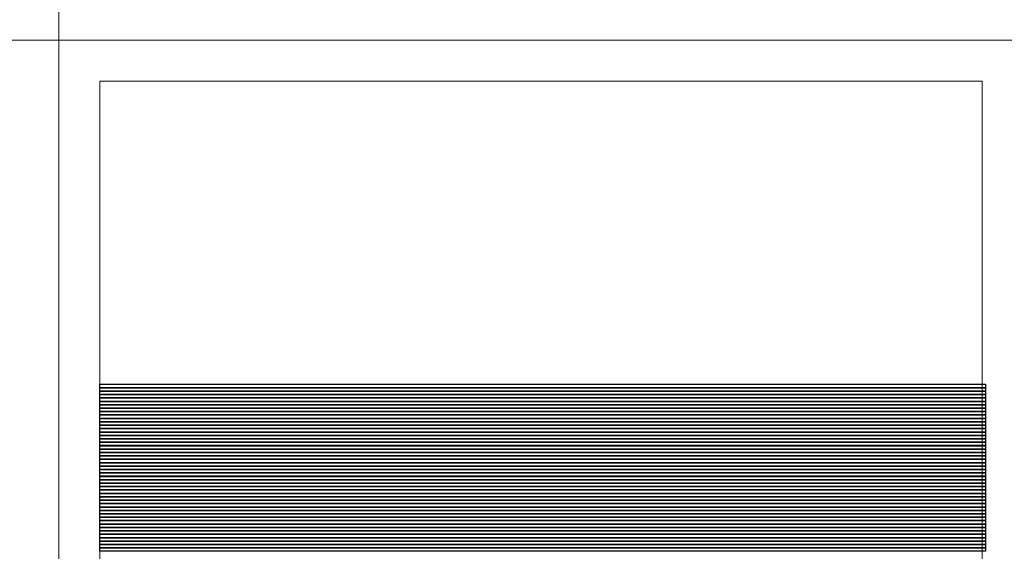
# Model space of a CAD drawing. Header units: millimetres. Extents: x -14047 to 49934, y -21523 to 14989.
# Tile 406 of 580: x 20859 to 20982, y 12711 to 12777. Entities that reach past the tile are written whole.
import ezdxf

# ---------------------------------------------------------------- set-up
doc = ezdxf.new("R2010")
doc.units = ezdxf.units.MM
doc.layers.add('C00-00-00', color=7, linetype='Continuous')
doc.layers.add('CFF-FF-FF', color=7, linetype='Continuous', true_color=0xffffff)
picture_1 = doc.add_image_def('image976.jpg', size_in_pixel=(260, 1))
picture_2 = doc.add_image_def('image977.jpg', size_in_pixel=(260, 1))
picture_3 = doc.add_image_def('image978.jpg', size_in_pixel=(260, 1))
picture_4 = doc.add_image_def('image979.jpg', size_in_pixel=(260, 1))
picture_5 = doc.add_image_def('image980.jpg', size_in_pixel=(260, 1))
picture_6 = doc.add_image_def('image981.jpg', size_in_pixel=(260, 1))
picture_7 = doc.add_image_def('image982.jpg', size_in_pixel=(260, 1))
picture_8 = doc.add_image_def('image983.jpg', size_in_pixel=(260, 1))
picture_9 = doc.add_image_def('image984.jpg', size_in_pixel=(260, 1))
picture_10 = doc.add_image_def('image985.jpg', size_in_pixel=(260, 1))
picture_11 = doc.add_image_def('image986.jpg', size_in_pixel=(260, 1))
picture_12 = doc.add_image_def('image987.jpg', size_in_pixel=(260, 1))
picture_13 = doc.add_image_def('image988.jpg', size_in_pixel=(260, 1))
picture_14 = doc.add_image_def('image989.jpg', size_in_pixel=(260, 1))
picture_15 = doc.add_image_def('image990.jpg', size_in_pixel=(260, 1))
picture_16 = doc.add_image_def('image991.jpg', size_in_pixel=(260, 1))
picture_17 = doc.add_image_def('image992.jpg', size_in_pixel=(260, 1))
picture_18 = doc.add_image_def('image993.jpg', size_in_pixel=(260, 1))
picture_19 = doc.add_image_def('image994.jpg', size_in_pixel=(260, 1))
picture_20 = doc.add_image_def('image995.jpg', size_in_pixel=(260, 1))
picture_21 = doc.add_image_def('image996.jpg', size_in_pixel=(260, 1))
picture_22 = doc.add_image_def('image997.jpg', size_in_pixel=(260, 1))
picture_23 = doc.add_image_def('image998.jpg', size_in_pixel=(260, 1))
picture_24 = doc.add_image_def('image999.jpg', size_in_pixel=(260, 1))
picture_25 = doc.add_image_def('image1000.jpg', size_in_pixel=(260, 1))
picture_26 = doc.add_image_def('image1001.jpg', size_in_pixel=(260, 1))
picture_27 = doc.add_image_def('image1002.jpg', size_in_pixel=(260, 1))
picture_28 = doc.add_image_def('image1003.jpg', size_in_pixel=(260, 1))
picture_29 = doc.add_image_def('image1004.jpg', size_in_pixel=(260, 1))
picture_30 = doc.add_image_def('image1005.jpg', size_in_pixel=(260, 1))
picture_31 = doc.add_image_def('image1006.jpg', size_in_pixel=(260, 1))
picture_32 = doc.add_image_def('image1007.jpg', size_in_pixel=(260, 1))
picture_33 = doc.add_image_def('image1008.jpg', size_in_pixel=(260, 1))
picture_34 = doc.add_image_def('image1009.jpg', size_in_pixel=(260, 1))
picture_35 = doc.add_image_def('image1010.jpg', size_in_pixel=(260, 1))
picture_36 = doc.add_image_def('image1011.jpg', size_in_pixel=(260, 1))
picture_37 = doc.add_image_def('image1012.jpg', size_in_pixel=(260, 1))
picture_38 = doc.add_image_def('image1013.jpg', size_in_pixel=(260, 1))
picture_39 = doc.add_image_def('image1014.jpg', size_in_pixel=(260, 1))
picture_40 = doc.add_image_def('image1015.jpg', size_in_pixel=(260, 1))
picture_41 = doc.add_image_def('image1016.jpg', size_in_pixel=(260, 1))
picture_42 = doc.add_image_def('image1017.jpg', size_in_pixel=(260, 1))
picture_43 = doc.add_image_def('image1018.jpg', size_in_pixel=(260, 1))
picture_44 = doc.add_image_def('image1019.jpg', size_in_pixel=(260, 1))
picture_45 = doc.add_image_def('image1020.jpg', size_in_pixel=(260, 1))
picture_46 = doc.add_image_def('image1021.jpg', size_in_pixel=(260, 1))
picture_47 = doc.add_image_def('image1022.jpg', size_in_pixel=(260, 1))
picture_48 = doc.add_image_def('image1023.jpg', size_in_pixel=(260, 1))
picture_49 = doc.add_image_def('image1024.jpg', size_in_pixel=(260, 1))

msp = doc.modelspace()

# ---------------------------------------------------------------- linework, layer by layer
at = {"layer": 'C00-00-00', "lineweight": 0}
for points in [[(21104.338, 12830.834), (21104.338, 12774.954), (20704.288, 12774.954), (20704.288, 12860.891), (21104.338, 12860.891)], [(20824.091, 12774.954), (20824.091, 12514.604), (20864.308, 12514.604), (20864.308, 12774.954)], [(20864.308, 12774.954), (20864.308, 12514.604), (20984.111, 12514.604), (20984.111, 12774.954)], [(20869.388, 12769.874), (20869.388, 12519.684), (20979.031, 12519.684), (20979.031, 12769.874)]]:
    msp.add_lwpolyline(points, close=True, dxfattribs=at)
msp.add_lwpolyline([(20864.308, 12774.954), (20864.308, 12860.891)], dxfattribs=at)

# ---------------------------------------------------------------- pictures from other files: only their frames are drawn
at = {"layer": 'CFF-FF-FF'}
image = msp.add_image(picture_49, insert=(20869.388, 12731.774), size_in_units=(110.066, 0.423), rotation=0, dxfattribs=at)
image.dxf.flags = 7
image = msp.add_image(picture_48, insert=(20869.388, 12731.351), size_in_units=(110.066, 0.423), rotation=0, dxfattribs=at)
image.dxf.flags = 7
image = msp.add_image(picture_47, insert=(20869.388, 12730.928), size_in_units=(110.066, 0.423), rotation=0, dxfattribs=at)
image.dxf.flags = 7
image = msp.add_image(picture_46, insert=(20869.388, 12730.504), size_in_units=(110.066, 0.423), rotation=0, dxfattribs=at)
image.dxf.flags = 7
image = msp.add_image(picture_45, insert=(20869.388, 12730.081), size_in_units=(110.066, 0.423), rotation=0, dxfattribs=at)
image.dxf.flags = 7
image = msp.add_image(picture_44, insert=(20869.388, 12729.657), size_in_units=(110.066, 0.423), rotation=0, dxfattribs=at)
image.dxf.flags = 7
image = msp.add_image(picture_43, insert=(20869.388, 12729.234), size_in_units=(110.066, 0.423), rotation=0, dxfattribs=at)
image.dxf.flags = 7
image = msp.add_image(picture_42, insert=(20869.388, 12728.811), size_in_units=(110.066, 0.423), rotation=0, dxfattribs=at)
image.dxf.flags = 7
image = msp.add_image(picture_41, insert=(20869.388, 12728.388), size_in_units=(110.066, 0.423), rotation=0, dxfattribs=at)
image.dxf.flags = 7
image = msp.add_image(picture_40, insert=(20869.388, 12727.964), size_in_units=(110.066, 0.423), rotation=0, dxfattribs=at)
image.dxf.flags = 7
image = msp.add_image(picture_39, insert=(20869.388, 12727.541), size_in_units=(110.066, 0.423), rotation=0, dxfattribs=at)
image.dxf.flags = 7
image = msp.add_image(picture_38, insert=(20869.388, 12727.118), size_in_units=(110.066, 0.423), rotation=0, dxfattribs=at)
image.dxf.flags = 7
image = msp.add_image(picture_37, insert=(20869.388, 12726.694), size_in_units=(110.066, 0.423), rotation=0, dxfattribs=at)
image.dxf.flags = 7
image = msp.add_image(picture_36, insert=(20869.388, 12726.271), size_in_units=(110.066, 0.423), rotation=0, dxfattribs=at)
image.dxf.flags = 7
image = msp.add_image(picture_35, insert=(20869.388, 12725.847), size_in_units=(110.066, 0.423), rotation=0, dxfattribs=at)
image.dxf.flags = 7
image = msp.add_image(picture_34, insert=(20869.388, 12725.424), size_in_units=(110.066, 0.423), rotation=0, dxfattribs=at)
image.dxf.flags = 7
image = msp.add_image(picture_33, insert=(20869.388, 12725.001), size_in_units=(110.066, 0.423), rotation=0, dxfattribs=at)
image.dxf.flags = 7
image = msp.add_image(picture_32, insert=(20869.388, 12724.578), size_in_units=(110.066, 0.423), rotation=0, dxfattribs=at)
image.dxf.flags = 7
image = msp.add_image(picture_31, insert=(20869.388, 12724.154), size_in_units=(110.066, 0.423), rotation=0, dxfattribs=at)
image.dxf.flags = 7
image = msp.add_image(picture_30, insert=(20869.388, 12723.731), size_in_units=(110.066, 0.423), rotation=0, dxfattribs=at)
image.dxf.flags = 7
image = msp.add_image(picture_29, insert=(20869.388, 12723.307), size_in_units=(110.066, 0.423), rotation=0, dxfattribs=at)
image.dxf.flags = 7
image = msp.add_image(picture_28, insert=(20869.388, 12722.884), size_in_units=(110.066, 0.423), rotation=0, dxfattribs=at)
image.dxf.flags = 7
image = msp.add_image(picture_27, insert=(20869.388, 12722.461), size_in_units=(110.066, 0.423), rotation=0, dxfattribs=at)
image.dxf.flags = 7
image = msp.add_image(picture_26, insert=(20869.388, 12722.038), size_in_units=(110.066, 0.423), rotation=0, dxfattribs=at)
image.dxf.flags = 7
image = msp.add_image(picture_25, insert=(20869.388, 12721.614), size_in_units=(110.066, 0.423), rotation=0, dxfattribs=at)
image.dxf.flags = 7
image = msp.add_image(picture_24, insert=(20869.388, 12721.191), size_in_units=(110.066, 0.423), rotation=0, dxfattribs=at)
image.dxf.flags = 7
image = msp.add_image(picture_23, insert=(20869.388, 12720.768), size_in_units=(110.066, 0.423), rotation=0, dxfattribs=at)
image.dxf.flags = 7
image = msp.add_image(picture_22, insert=(20869.388, 12720.344), size_in_units=(110.066, 0.423), rotation=0, dxfattribs=at)
image.dxf.flags = 7
image = msp.add_image(picture_21, insert=(20869.388, 12719.921), size_in_units=(110.066, 0.423), rotation=0, dxfattribs=at)
image.dxf.flags = 7
image = msp.add_image(picture_20, insert=(20869.388, 12719.497), size_in_units=(110.066, 0.423), rotation=0, dxfattribs=at)
image.dxf.flags = 7
image = msp.add_image(picture_19, insert=(20869.388, 12719.074), size_in_units=(110.066, 0.423), rotation=0, dxfattribs=at)
image.dxf.flags = 7
image = msp.add_image(picture_18, insert=(20869.388, 12718.651), size_in_units=(110.066, 0.423), rotation=0, dxfattribs=at)
image.dxf.flags = 7
image = msp.add_image(picture_17, insert=(20869.388, 12718.228), size_in_units=(110.066, 0.423), rotation=0, dxfattribs=at)
image.dxf.flags = 7
image = msp.add_image(picture_16, insert=(20869.388, 12717.804), size_in_units=(110.066, 0.423), rotation=0, dxfattribs=at)
image.dxf.flags = 7
image = msp.add_image(picture_15, insert=(20869.388, 12717.381), size_in_units=(110.066, 0.423), rotation=0, dxfattribs=at)
image.dxf.flags = 7
image = msp.add_image(picture_14, insert=(20869.388, 12716.957), size_in_units=(110.066, 0.423), rotation=0, dxfattribs=at)
image.dxf.flags = 7
image = msp.add_image(picture_13, insert=(20869.388, 12716.534), size_in_units=(110.066, 0.423), rotation=0, dxfattribs=at)
image.dxf.flags = 7
image = msp.add_image(picture_12, insert=(20869.388, 12716.111), size_in_units=(110.066, 0.423), rotation=0, dxfattribs=at)
image.dxf.flags = 7
image = msp.add_image(picture_11, insert=(20869.388, 12715.688), size_in_units=(110.066, 0.423), rotation=0, dxfattribs=at)
image.dxf.flags = 7
image = msp.add_image(picture_10, insert=(20869.388, 12715.264), size_in_units=(110.066, 0.423), rotation=0, dxfattribs=at)
image.dxf.flags = 7
image = msp.add_image(picture_9, insert=(20869.388, 12714.841), size_in_units=(110.066, 0.423), rotation=0, dxfattribs=at)
image.dxf.flags = 7
image = msp.add_image(picture_8, insert=(20869.388, 12714.418), size_in_units=(110.066, 0.423), rotation=0, dxfattribs=at)
image.dxf.flags = 7
image = msp.add_image(picture_7, insert=(20869.388, 12713.994), size_in_units=(110.066, 0.423), rotation=0, dxfattribs=at)
image.dxf.flags = 7
image = msp.add_image(picture_6, insert=(20869.388, 12713.571), size_in_units=(110.066, 0.423), rotation=0, dxfattribs=at)
image.dxf.flags = 7
image = msp.add_image(picture_5, insert=(20869.388, 12713.147), size_in_units=(110.066, 0.423), rotation=0, dxfattribs=at)
image.dxf.flags = 7
image = msp.add_image(picture_4, insert=(20869.388, 12712.724), size_in_units=(110.066, 0.423), rotation=0, dxfattribs=at)
image.dxf.flags = 7
image = msp.add_image(picture_3, insert=(20869.388, 12712.301), size_in_units=(110.066, 0.423), rotation=0, dxfattribs=at)
image.dxf.flags = 7
image = msp.add_image(picture_2, insert=(20869.388, 12711.878), size_in_units=(110.066, 0.423), rotation=0, dxfattribs=at)
image.dxf.flags = 7
image = msp.add_image(picture_1, insert=(20869.388, 12711.454), size_in_units=(110.066, 0.423), rotation=0, dxfattribs=at)
image.dxf.flags = 7

doc.saveas('drawing.dxf')
